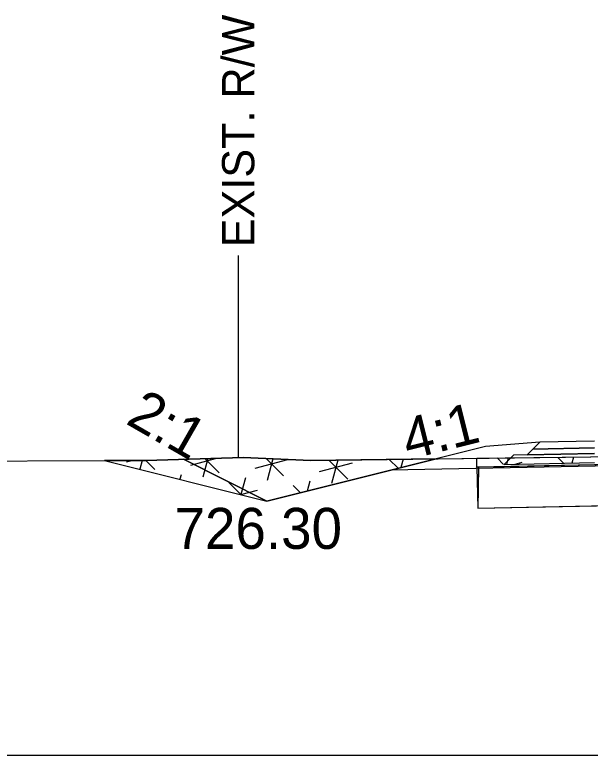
# Model space of a CAD drawing. Extents: x -26 to 4303, y -10 to 9577.
# Drawn here: x 4111.77 to 4132.84, y 3000 to 3027.09 of the extents above; entities that cross this region are included whole.
import ezdxf

# ---------------------------------------------------------------- set-up
doc = ezdxf.new("R2010")
doc.units = 0
for name, color, linetype in [('Old_Level_2', 7, 'Continuous'), ('Pattern 3', 7, 'Continuous'), ('Prop CMT Pvmt Course 2', 7, 'Continuous'), ('Prop CMT Pvmt Course 2 Wedge', 7, 'Continuous'), ('Prop CMT Pvmt Course 3', 7, 'Continuous'), ('Prop CMT Pvmt Wedge Surface 1', 7, 'Continuous'), ('Prop CMT Shld Paved Course 2', 7, 'Continuous'), ('Prop CMT Slope Grass', 7, 'Continuous'), ('Prop CMT Subgrade Earthwork', 7, 'Continuous'), ('Prop Road Sect_ Recs - UC Shallow (Outline)', 7, 'Continuous'), ('Prop Shade Light', 7, 'Continuous'), ('Prop XS DDE Elevations', 7, 'Continuous'), ('Prop XS Ditch Standard Text', 7, 'Continuous'), ('Prop XS Hydro Elevations', 7, 'Continuous'), ('Prop XS Side Slope Text', 7, 'Continuous'), ('Scratch_Level_2', 7, 'Continuous')]:
    doc.layers.add(name, color=color, linetype=linetype)

msp = doc.modelspace()

# ---------------------------------------------------------------- linework, layer by layer
at = {"layer": 'Old_Level_2'}
msp.add_line((4000, 3000), (4150, 3000), dxfattribs=at)
msp.add_line((4000, 3000), (4150, 3000), dxfattribs=at)
at = {"layer": 'Pattern 3'}
for p, q in [((4115.852, 3010.735), (4116.048, 3010.787)), ((4116.427, 3010.788), (4116.339, 3010.463)), ((4116.564, 3010.788), (4116.898, 3010.455)), ((4118.209, 3010.616), (4119.121, 3010.861)), ((4118.832, 3010.853), (4118.65, 3010.174)), ((4118.74, 3010.85), (4119.254, 3010.336)), ((4120.565, 3010.498), (4121.771, 3010.821)), ((4120.974, 3010.854), (4121.611, 3010.218)), ((4121.218, 3010.844), (4121.007, 3010.056)), ((4122.921, 3010.38), (4124.129, 3010.703)), ((4123.271, 3010.795), (4123.967, 3010.099)), ((4123.594, 3010.799), (4123.363, 3009.938)), ((4125.48, 3010.824), (4125.806, 3010.499)), ((4125.991, 3010.831), (4125.909, 3010.525)), ((4129.834, 3010.881), (4129.77, 3010.641)), ((4130.089, 3010.648), (4130.351, 3010.718)), ((4131.661, 3010.879), (4131.858, 3010.683)), ((4132.231, 3010.912), (4132.171, 3010.689)), ((4117.855, 3010.263), (4117.81, 3010.095)), ((4119.608, 3009.983), (4120.057, 3009.533)), ((4120.211, 3010.144), (4120.048, 3009.535)), ((4122.568, 3010.026), (4122.471, 3009.665)), ((4120.039, 3009.538), (4120.653, 3009.702)), ((4121.964, 3009.864), (4122.225, 3009.604))]:
    msp.add_line(p, q, dxfattribs=at)
for points in [[(4128.694, 3010.536), (4128.694, 3010.866), (4133.903, 3010.934), (4134.731, 3010.945), (4135.257, 3010.922), (4136.135, 3011.022), (4136.134, 3010.685)], [(4115.051, 3010.785), (4121, 3009.297), (4127.196, 3010.846), (4122.612, 3010.786), (4120.126, 3010.889), (4116.575, 3010.788)]]:
    msp.add_lwpolyline(points, close=True, dxfattribs=at)
at = {"layer": 'Prop CMT Pvmt Course 2'}
for points in [[(4133, 3011.497), (4131, 3011.457), (4130.745, 3011.202)], [(4130.745, 3011.202), (4133, 3011.247)]]:
    msp.add_lwpolyline(points, dxfattribs=at)
at = {"layer": 'Prop CMT Pvmt Course 2 Wedge'}
msp.add_line((4117.94, 3010.827), (4121, 3009.297), dxfattribs=at)
msp.add_lwpolyline([(4131, 3011.457), (4129, 3011.297), (4121, 3009.297)], dxfattribs=at)
at = {"layer": 'Prop CMT Pvmt Course 3'}
for points in [[(4133, 3011.247), (4130.745, 3011.202), (4130.532, 3010.99)], [(4130.532, 3010.99), (4133, 3011.039)]]:
    msp.add_lwpolyline(points, dxfattribs=at)
at = {"layer": 'Prop CMT Pvmt Wedge Surface 1'}
msp.add_line((4133.018, 3010.581), (4125.535, 3010.431), dxfattribs=at)
at = {"layer": 'Prop CMT Shld Paved Course 2'}
msp.add_lwpolyline([(4133, 3011.497), (4131, 3011.457)], dxfattribs=at)
at = {"layer": 'Prop CMT Slope Grass'}
msp.add_lwpolyline([(4107.856, 3010.758), (4116.575, 3010.788), (4120.126, 3010.889), (4122.612, 3010.786), (4134.731, 3010.945)], dxfattribs=at)
at = {"layer": 'Prop CMT Subgrade Earthwork'}
for points in [[(4133, 3011.039), (4130.532, 3010.99), (4130.032, 3010.98), (4129.692, 3010.64)], [(4129.692, 3010.64), (4133, 3010.706)]]:
    msp.add_lwpolyline(points, dxfattribs=at)
at = {"layer": 'Prop Road Sect_ Recs - UC Shallow (Outline)'}
msp.add_lwpolyline([(4128.724, 3009.037), (4136.166, 3009.185), (4136.134, 3010.685), (4128.744, 3010.537)], close=True, dxfattribs=at)
at = {"layer": 'Prop Shade Light'}
for p, q in [((4129.694, 3010.556), (4128.694, 3010.536)), ((4128.694, 3010.536), (4128.724, 3009.037)), ((4128.724, 3009.037), (4136.166, 3009.185))]:
    msp.add_line(p, q, dxfattribs=at)
msp.add_lwpolyline([(4136.134, 3010.685), (4133.001, 3010.622), (4129.694, 3010.556)], dxfattribs=at)
at = {"layer": 'Prop XS DDE Elevations'}
for points in [[(4134.731, 3010.945), (4135.256, 3010.922), (4136.039, 3011.011), (4136.136, 3011.022), (4136.134, 3010.643), (4133.018, 3010.581), (4125.535, 3010.431), (4127.196, 3010.846)], [(4120.126, 3010.889), (4122.612, 3010.786), (4127.196, 3010.846), (4125.535, 3010.431), (4121, 3009.297), (4117.94, 3010.827)]]:
    msp.add_lwpolyline(points, close=True, dxfattribs=at)
at = {"layer": 'Prop XS Ditch Standard Text'}
msp.add_line((4119.946, 3018.286), (4119.946, 3010.884), dxfattribs=at)
at = {"layer": 'Scratch_Level_2'}
msp.add_line((4129.427, 3010.876), (4129.664, 3010.639), dxfattribs=at)

# ---------------------------------------------------------------- texts
at = {"layer": 'Prop XS Ditch Standard Text'}
msp.add_text('EXIST. R/W', height=1.1811, rotation=90, dxfattribs=at).set_placement((4120.537, 3018.588))
at = {"layer": 'Prop XS Hydro Elevations'}
msp.add_text('726.30', height=1.5, dxfattribs=at).set_placement((4117.615, 3007.55))
at = {"layer": 'Prop XS Side Slope Text'}
for s, rotation, p in [('2:1', 330.1407, (4115.785, 3012.154)), ('4:1', 14.0362, (4126.174, 3010.804))]:
    msp.add_text(s, height=1.5, rotation=rotation, dxfattribs=at).set_placement(p)

doc.saveas('drawing.dxf')
